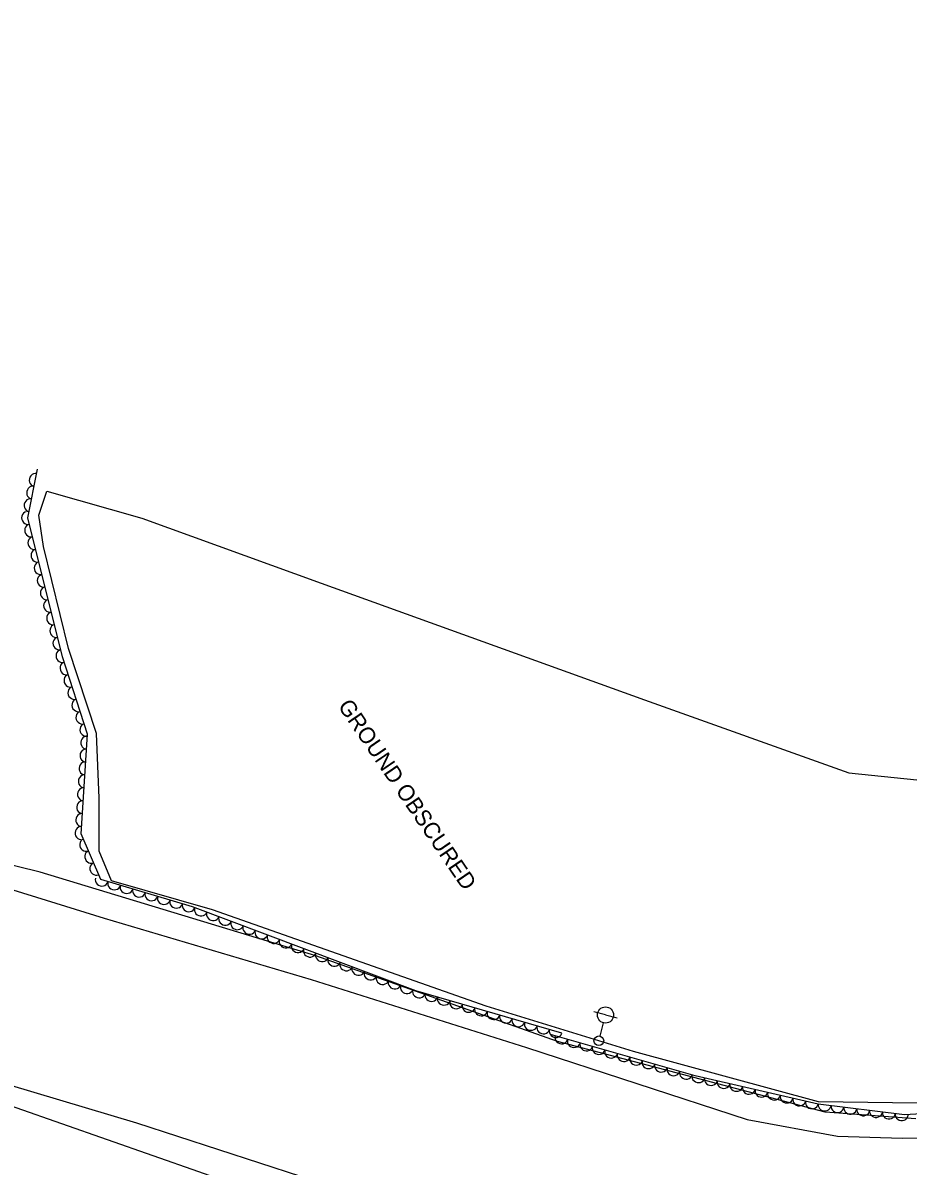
# Model space of a CAD drawing. Extents: x 1746719 to 1766531, y 631721 to 662391.
# Drawn here: x 1763787.8 to 1764061.3, y 632668.6 to 633022 of the extents above; entities that cross this region are included whole.
import ezdxf

# ---------------------------------------------------------------- set-up
doc = ezdxf.new("R2010")
doc.units = 0
for name, color, linetype in [('SURVEY - AERIAL SURVEY - Photo Control - Points - Elevations', 7, 'Continuous'), ('SURVEY - AERIAL SURVEY - Photo Control - Points - Locators', 7, 'Continuous'), ('SURVEY - AERIAL SURVEY - Photo Control with Text', 7, 'Continuous'), ('SURVEY - CENTERLINE - Existing Roads - Development', 7, 'Continuous')]:
    doc.layers.add(name, color=color, linetype=linetype)

msp = doc.modelspace()

# ---------------------------------------------------------------- linework, layer by layer
at = {"layer": 'SURVEY - AERIAL SURVEY - Photo Control - Points - Elevations'}
for points in [[(1764063.75, 632683.24), (1764035.71, 632685.21), (1763953.02, 632707.07), (1763878.34, 632733.59), (1763793.16, 632759.5), (1763737.82, 632773.11), (1763736.47, 632777.03)], [(1763766.66, 632759.57), (1763812.88, 632745.23), (1763876.85, 632726.24), (1763943.43, 632705.25), (1764011.63, 632682.96), (1764039.5, 632677.86), (1764059.46, 632677.25), (1764084.5, 632677.44)], [(1763885.52, 632651.45), (1763842.1, 632666.78), (1763771.47, 632691.53), (1763713.59, 632712.3), (1763678.11, 632716.53), (1763648.77, 632719.71), (1763590, 632726.81), (1763580.74, 632727.37), (1763572.38, 632725.94), (1763563.77, 632722.61), (1763556.05, 632717.28), (1763549.46, 632709.93), (1763545.33, 632702.42), (1763543, 632694.25), (1763541.79, 632682.6), (1763536.58, 632638.42), (1763533.4, 632599.4)], [(1763886.31, 632661.2), (1763822.95, 632681.87), (1763718.73, 632713)]]:
    msp.add_lwpolyline(points, dxfattribs=at)
at = {"layer": 'SURVEY - AERIAL SURVEY - Photo Control - Points - Locators'}
for points in [[(1764366.58, 633060.3), (1764362.57, 633002.69), (1764352.7, 632956.28), (1764339.59, 632904.31), (1764320.28, 632861.06), (1764294.13, 632815.52), (1764270.55, 632783.8), (1764255.25, 632763.44), (1764221.58, 632732.88), (1764192.71, 632714.51), (1764153.3, 632700.38), (1764113.37, 632691.02), (1764071.73, 632687.89), (1764033.61, 632688.46), (1763976.51, 632704.03), (1763930.95, 632718), (1763846.4, 632747.85), (1763815.14, 632756.83), (1763811.37, 632765.99), (1763811.33, 632782.36), (1763810.48, 632802.36), (1763801.84, 632828.56), (1763794.12, 632860.14), (1763792.73, 632869.84)], [(1763792.73, 632869.84), (1763795.18, 632877.22), (1763824.57, 632868.91), (1763879.93, 632848.81), (1763979.85, 632812.72), (1764043.04, 632790.19), (1764085.09, 632785.86), (1764117.51, 632807.9), (1764182.64, 632864.83), (1764217.52, 632950.86), (1764233.96, 633053.68)]]:
    msp.add_lwpolyline(points, dxfattribs=at)
at = {"layer": 'SURVEY - AERIAL SURVEY - Photo Control with Text'}
for points in [[(1764366.87, 633032.96), (1764364.59, 632995.93), (1764353.7, 632946.08), (1764342.07, 632907.9), (1764330.25, 632875.29), (1764312.44, 632841.8), (1764289.8, 632806.44), (1764267.16, 632776.32), (1764255.57, 632761.61), (1764224.75, 632732.42), (1764194.99, 632713.69), (1764156.01, 632698.19), (1764122.33, 632691.01), (1764091.92, 632686.29), (1764060.26, 632684.42), (1764033.51, 632687.77), (1763995.57, 632696.5), (1763950.78, 632709.23)], [(1763954.34, 632709.67), (1763909.2, 632722.76), (1763840.14, 632748.78), (1763811.81, 632757.15), (1763805.76, 632771.33), (1763807.71, 632802.08), (1763799.99, 632826.01), (1763789.25, 632869.06), (1763792.29, 632884.02)]]:
    msp.add_lwpolyline(points, dxfattribs=at)
for centre, major_axis in [((1763791.62, 632880.73), (0.4, 1.96)), ((1763790.83, 632876.81), (0.4, 1.96)), ((1763790.03, 632872.89), (0.4, 1.96)), ((1763789.27, 632868.97), (-0.48, 1.94)), ((1763790.24, 632865.09), (-0.48, 1.94)), ((1763791.21, 632861.21), (-0.48, 1.94)), ((1763792.18, 632857.33), (-0.48, 1.94)), ((1763793.15, 632853.45), (-0.48, 1.94)), ((1763794.11, 632849.57), (-0.48, 1.94)), ((1763795.08, 632845.69), (-0.48, 1.94)), ((1763796.05, 632841.81), (-0.48, 1.94)), ((1763797.02, 632837.93), (-0.48, 1.94)), ((1763797.99, 632834.05), (-0.48, 1.94)), ((1763798.95, 632830.16), (-0.48, 1.94)), ((1763799.92, 632826.28), (-0.48, 1.94)), ((1763801.13, 632822.47), (-0.61, 1.9)), ((1763802.36, 632818.66), (-0.61, 1.9)), ((1763803.59, 632814.86), (-0.61, 1.9)), ((1763804.82, 632811.05), (-0.61, 1.9)), ((1763806.05, 632807.24), (-0.61, 1.9)), ((1763807.28, 632803.44), (-0.61, 1.9)), ((1763807.55, 632799.51), (0.13, 2)), ((1763807.3, 632795.52), (0.13, 2)), ((1763807.04, 632791.53), (0.13, 2)), ((1763806.79, 632787.54), (0.13, 2)), ((1763806.53, 632783.54), (0.13, 2)), ((1763806.28, 632779.55), (0.13, 2)), ((1763806.03, 632775.56), (0.13, 2)), ((1763805.77, 632771.57), (0.13, 2)), ((1763807.23, 632767.87), (-0.78, 1.84)), ((1763808.8, 632764.19), (-0.78, 1.84)), ((1763810.37, 632760.51), (-0.78, 1.84)), ((1763812.14, 632757.06), (-1.92, 0.57)), ((1763815.98, 632755.92), (-1.92, 0.57)), ((1763819.81, 632754.79), (-1.92, 0.57)), ((1763823.65, 632753.65), (-1.92, 0.57)), ((1763827.48, 632752.52), (-1.92, 0.57)), ((1763831.32, 632751.38), (-1.92, 0.57)), ((1763835.16, 632750.25), (-1.92, 0.57)), ((1763838.99, 632749.12), (-1.92, 0.57)), ((1763842.76, 632747.79), (-1.87, 0.71)), ((1763846.51, 632746.38), (-1.87, 0.71)), ((1763850.25, 632744.97), (-1.87, 0.71)), ((1763853.99, 632743.56), (-1.87, 0.71)), ((1763857.74, 632742.15), (-1.87, 0.71)), ((1763861.48, 632740.74), (-1.87, 0.71)), ((1763865.22, 632739.33), (-1.87, 0.71)), ((1763868.96, 632737.92), (-1.87, 0.71)), ((1763872.71, 632736.51), (-1.87, 0.71)), ((1763876.45, 632735.1), (-1.87, 0.71)), ((1763880.19, 632733.69), (-1.87, 0.71)), ((1763883.94, 632732.28), (-1.87, 0.71)), ((1763887.68, 632730.87), (-1.87, 0.71)), ((1763891.42, 632729.46), (-1.87, 0.71)), ((1763895.17, 632728.05), (-1.87, 0.71)), ((1763898.91, 632726.64), (-1.87, 0.71)), ((1763902.65, 632725.23), (-1.87, 0.71)), ((1763906.4, 632723.82), (-1.87, 0.71)), ((1763910.16, 632722.48), (-1.92, 0.56)), ((1763914.01, 632721.37), (-1.92, 0.56)), ((1763917.85, 632720.25), (-1.92, 0.56)), ((1763921.69, 632719.14), (-1.92, 0.56)), ((1763925.53, 632718.02), (-1.92, 0.56)), ((1763929.37, 632716.91), (-1.92, 0.56)), ((1763933.21, 632715.8), (-1.92, 0.56)), ((1763937.06, 632714.68), (-1.92, 0.56)), ((1763940.9, 632713.57), (-1.92, 0.56)), ((1763944.74, 632712.45), (-1.92, 0.56)), ((1763948.58, 632711.34), (-1.92, 0.56)), ((1763952.42, 632710.22), (-1.92, 0.56)), ((1763954.19, 632708.26), (-1.92, 0.55)), ((1763958.04, 632707.17), (-1.92, 0.55)), ((1763961.88, 632706.08), (-1.92, 0.55)), ((1763965.73, 632704.98), (-1.92, 0.55)), ((1763969.58, 632703.89), (-1.92, 0.55)), ((1763973.43, 632702.8), (-1.92, 0.55)), ((1763977.28, 632701.7), (-1.92, 0.55)), ((1763981.12, 632700.61), (-1.92, 0.55)), ((1763984.97, 632699.52), (-1.92, 0.55)), ((1763988.82, 632698.42), (-1.92, 0.55)), ((1763992.67, 632697.33), (-1.92, 0.55)), ((1763996.53, 632696.28), (-1.95, 0.45)), ((1764000.42, 632695.39), (-1.95, 0.45)), ((1764004.32, 632694.49), (-1.95, 0.45)), ((1764008.22, 632693.59), (-1.95, 0.45)), ((1764012.12, 632692.69), (-1.95, 0.45)), ((1764016.02, 632691.79), (-1.95, 0.45)), ((1764019.91, 632690.9), (-1.95, 0.45)), ((1764023.81, 632690), (-1.95, 0.45)), ((1764027.71, 632689.1), (-1.95, 0.45)), ((1764031.61, 632688.2), (-1.95, 0.45)), ((1764035.54, 632687.51), (-1.98, 0.25)), ((1764039.51, 632687.01), (-1.98, 0.25)), ((1764043.48, 632686.52), (-1.98, 0.25)), ((1764047.45, 632686.02), (-1.98, 0.25)), ((1764051.42, 632685.52), (-1.98, 0.25)), ((1764055.39, 632685.03), (-1.98, 0.25)), ((1764059.36, 632684.53), (-1.98, 0.25))]:
    msp.add_ellipse(centre, major_axis=major_axis, ratio=0.940188, start_param=0, end_param=3.141593, dxfattribs=at)
at = {"layer": 'SURVEY - CENTERLINE - Existing Roads - Development'}
for p, q in [((1763967.82, 632715.31), (1763964.18, 632716.24)), ((1763966.14, 632708.77), (1763967.19, 632712.89)), ((1763967.82, 632715.31), (1763971.45, 632714.38))]:
    msp.add_line(p, q, dxfattribs=at)
for centre, radius in [((1763967.82, 632715.31), 2.5), ((1763965.76, 632707.32), 1.5)]:
    msp.add_circle(centre, radius, dxfattribs=at)

# ---------------------------------------------------------------- texts
at = {"layer": 'SURVEY - AERIAL SURVEY - Photo Control - Points - Locators'}
msp.add_text('GROUND OBSCURED', height=5, rotation=304.3266, dxfattribs=at).set_placement((1763884.96, 632810.78))

doc.saveas('drawing.dxf')
